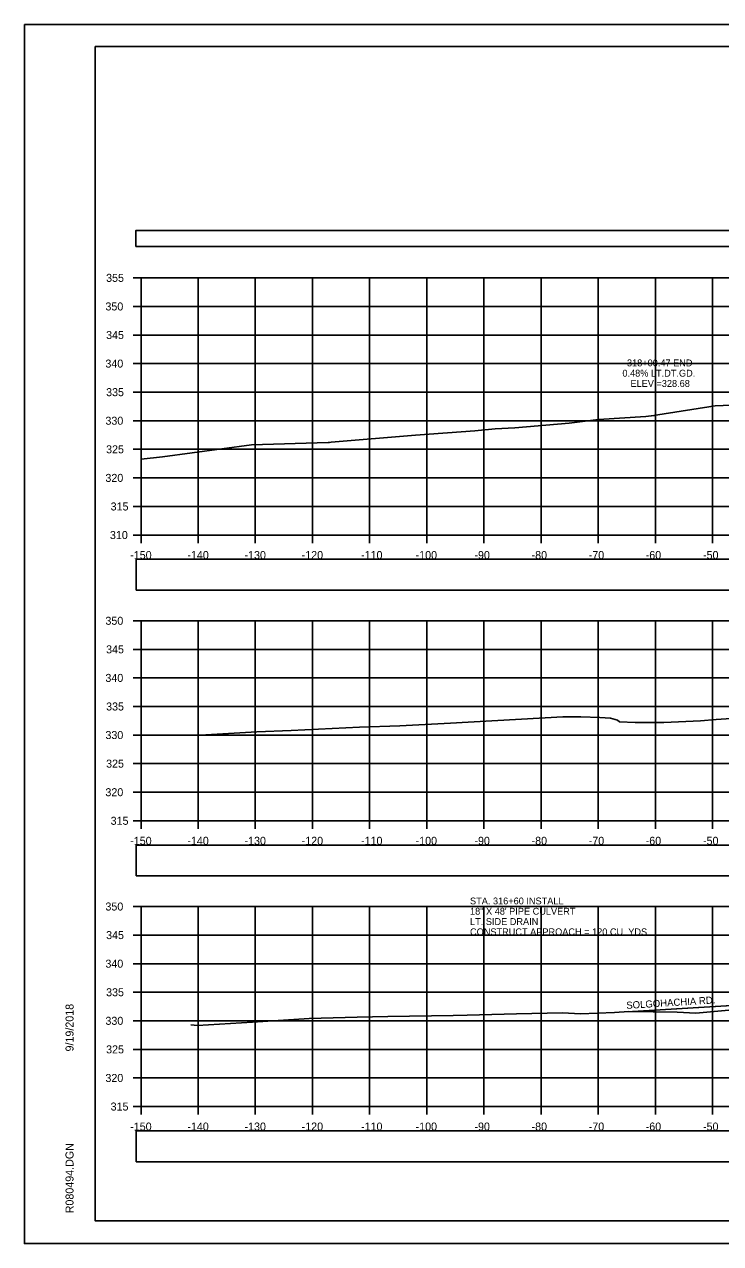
# Model space of a CAD drawing. Extents: x 1376273 to 1384221, y 378927 to 384592.
# Drawn here: x 1381187.9 to 1381309.8, y 382245.2 to 382458.6 of the extents above; entities that cross this region are included whole.
import ezdxf

# ---------------------------------------------------------------- set-up
doc = ezdxf.new("R2010")
doc.units = 0
for name, color, linetype in [('R_Axis', 7, 'Continuous'), ('R_Axis Annot', 7, 'Continuous'), ('R_Border', 7, 'Continuous'), ('R_Drive', 7, 'Continuous'), ('R_Exist Surface', 7, 'Continuous'), ('R_Grid', 7, 'Continuous'), ('R_No Plot', 7, 'Continuous'), ('R_Xsect Elev', 7, 'Continuous'), ('T_Notes', 7, 'Continuous')]:
    doc.layers.add(name, color=color, linetype=linetype)

msp = doc.modelspace()

# ---------------------------------------------------------------- linework, layer by layer
at = {"layer": 'R_Axis'}
for p, q in [((1381206.95, 382414.2), (1381208.35, 382414.2)), ((1381208.35, 382369.2), (1381208.35, 382414.2)), ((1381206.95, 382409.2), (1381208.35, 382409.2)), ((1381206.95, 382404.2), (1381208.35, 382404.2)), ((1381206.95, 382399.2), (1381208.35, 382399.2)), ((1381206.95, 382394.2), (1381208.35, 382394.2)), ((1381206.95, 382389.2), (1381208.35, 382389.2)), ((1381206.95, 382384.2), (1381208.35, 382384.2)), ((1381206.95, 382379.2), (1381208.35, 382379.2)), ((1381206.95, 382374.2), (1381208.35, 382374.2)), ((1381206.95, 382369.2), (1381208.35, 382369.2)), ((1381208.35, 382369.2), (1381508.35, 382369.2)), ((1381208.35, 382367.8), (1381208.35, 382369.2)), ((1381218.35, 382367.8), (1381218.35, 382369.2)), ((1381228.35, 382367.8), (1381228.35, 382369.2)), ((1381238.35, 382367.8), (1381238.35, 382369.2)), ((1381248.35, 382367.8), (1381248.35, 382369.2)), ((1381258.35, 382367.8), (1381258.35, 382369.2)), ((1381268.35, 382367.8), (1381268.35, 382369.2)), ((1381278.35, 382367.8), (1381278.35, 382369.2)), ((1381288.35, 382367.8), (1381288.35, 382369.2)), ((1381298.35, 382367.8), (1381298.35, 382369.2)), ((1381308.35, 382367.8), (1381308.35, 382369.2)), ((1381206.95, 382354.2), (1381208.35, 382354.2)), ((1381208.35, 382319.2), (1381208.35, 382354.2)), ((1381206.95, 382349.2), (1381208.35, 382349.2)), ((1381206.95, 382344.2), (1381208.35, 382344.2)), ((1381206.95, 382339.2), (1381208.35, 382339.2)), ((1381206.95, 382334.2), (1381208.35, 382334.2)), ((1381206.95, 382329.2), (1381208.35, 382329.2)), ((1381206.95, 382324.2), (1381208.35, 382324.2)), ((1381206.95, 382319.2), (1381208.35, 382319.2)), ((1381208.35, 382319.2), (1381508.35, 382319.2)), ((1381208.35, 382317.8), (1381208.35, 382319.2)), ((1381218.35, 382317.8), (1381218.35, 382319.2)), ((1381228.35, 382317.8), (1381228.35, 382319.2)), ((1381238.35, 382317.8), (1381238.35, 382319.2)), ((1381248.35, 382317.8), (1381248.35, 382319.2)), ((1381258.35, 382317.8), (1381258.35, 382319.2)), ((1381268.35, 382317.8), (1381268.35, 382319.2)), ((1381278.35, 382317.8), (1381278.35, 382319.2)), ((1381288.35, 382317.8), (1381288.35, 382319.2)), ((1381298.35, 382317.8), (1381298.35, 382319.2)), ((1381308.35, 382317.8), (1381308.35, 382319.2)), ((1381206.95, 382304.2), (1381208.35, 382304.2)), ((1381208.35, 382269.2), (1381208.35, 382304.2)), ((1381206.95, 382299.2), (1381208.35, 382299.2)), ((1381206.95, 382294.2), (1381208.35, 382294.2)), ((1381206.95, 382289.2), (1381208.35, 382289.2)), ((1381206.95, 382284.2), (1381208.35, 382284.2)), ((1381206.95, 382279.2), (1381208.35, 382279.2)), ((1381206.95, 382274.2), (1381208.35, 382274.2)), ((1381206.95, 382269.2), (1381208.35, 382269.2)), ((1381208.35, 382269.2), (1381508.35, 382269.2)), ((1381208.35, 382267.8), (1381208.35, 382269.2)), ((1381218.35, 382267.8), (1381218.35, 382269.2)), ((1381228.35, 382267.8), (1381228.35, 382269.2)), ((1381238.35, 382267.8), (1381238.35, 382269.2)), ((1381248.35, 382267.8), (1381248.35, 382269.2)), ((1381258.35, 382267.8), (1381258.35, 382269.2)), ((1381268.35, 382267.8), (1381268.35, 382269.2)), ((1381278.35, 382267.8), (1381278.35, 382269.2)), ((1381288.35, 382267.8), (1381288.35, 382269.2)), ((1381298.35, 382267.8), (1381298.35, 382269.2)), ((1381308.35, 382267.8), (1381308.35, 382269.2))]:
    msp.add_line(p, q, dxfattribs=at)
at = {"layer": 'R_Axis Annot'}
for points in [[(1381207.46, 382419.67), (1381509.26, 382419.67), (1381509.26, 382422.49), (1381207.46, 382422.49)], [(1381207.5, 382359.55), (1381509.19, 382359.55), (1381509.19, 382364.96), (1381207.5, 382364.96)], [(1381207.5, 382309.54), (1381509.19, 382309.54), (1381509.19, 382314.95), (1381207.5, 382314.95)], [(1381207.5, 382259.53), (1381509.19, 382259.53), (1381509.19, 382264.94), (1381207.5, 382264.94)]]:
    msp.add_lwpolyline(points, close=True, dxfattribs=at)
at = {"layer": 'R_Border'}
for p, q in [((1381200.35, 382454.66), (1381516.53, 382454.66)), ((1381200.35, 382249.2), (1381200.35, 382454.66)), ((1381200.35, 382249.2), (1381200.35, 382249.2)), ((1381516.53, 382249.2), (1381200.35, 382249.2))]:
    msp.add_line(p, q, dxfattribs=at)
at = {"layer": 'R_Drive'}
msp.add_lwpolyline([(1381321.37, 382287.49), (1381294.35, 382285.84)], dxfattribs=at)
at = {"layer": 'R_Exist Surface'}
for points in [[(1381208.35, 382382.5), (1381212.08, 382382.87), (1381227.66, 382384.96), (1381241.1, 382385.4), (1381241.34, 382385.42), (1381241.6, 382385.44), (1381256.35, 382386.7), (1381266.78, 382387.46), (1381270.34, 382387.8), (1381273.74, 382387.97), (1381283.25, 382388.75), (1381288.42, 382389.39), (1381296.66, 382389.95), (1381297.62, 382390.03), (1381298.09, 382390.12), (1381298.18, 382390.13), (1381298.78, 382390.22), (1381308.8, 382391.82), (1381312.97, 382391.99)], [(1381219.69, 382334.24), (1381228.63, 382334.77), (1381234.63, 382334.97), (1381246.59, 382335.59), (1381253.65, 382335.82), (1381262.48, 382336.28), (1381282.17, 382337.37), (1381285.28, 382337.41), (1381288.66, 382337.25), (1381290.48, 382337.14), (1381291.74, 382336.79), (1381292.08, 382336.49), (1381294.79, 382336.4), (1381299.83, 382336.39), (1381306.23, 382336.69), (1381308.97, 382336.9), (1381311.61, 382337.07)], [(1381217.05, 382283.49), (1381218.21, 382283.4), (1381227.87, 382283.98), (1381237.8, 382284.59), (1381246.19, 382284.83), (1381251.54, 382284.98), (1381262.97, 382285.15), (1381265.44, 382285.21), (1381274.05, 382285.41), (1381282.1, 382285.59), (1381285.25, 382285.43), (1381291.19, 382285.64), (1381293.68, 382285.85), (1381302.16, 382285.69), (1381305.45, 382285.56), (1381311.82, 382286.13)]]:
    msp.add_lwpolyline(points, dxfattribs=at)
at = {"layer": 'R_Grid'}
for p, q in [((1381208.35, 382414.2), (1381508.35, 382414.2)), ((1381208.35, 382369.2), (1381208.35, 382414.2)), ((1381218.35, 382369.2), (1381218.35, 382414.2)), ((1381228.35, 382369.2), (1381228.35, 382414.2)), ((1381238.35, 382369.2), (1381238.35, 382414.2)), ((1381248.35, 382369.2), (1381248.35, 382414.2)), ((1381258.35, 382369.2), (1381258.35, 382414.2)), ((1381268.35, 382369.2), (1381268.35, 382414.2)), ((1381278.35, 382369.2), (1381278.35, 382414.2)), ((1381288.35, 382369.2), (1381288.35, 382414.2)), ((1381298.35, 382369.2), (1381298.35, 382414.2)), ((1381308.35, 382369.2), (1381308.35, 382414.2)), ((1381208.35, 382409.2), (1381508.35, 382409.2)), ((1381208.35, 382404.2), (1381508.35, 382404.2)), ((1381208.35, 382399.2), (1381508.35, 382399.2)), ((1381208.35, 382394.2), (1381508.35, 382394.2)), ((1381208.35, 382389.2), (1381508.35, 382389.2)), ((1381208.35, 382384.2), (1381508.35, 382384.2)), ((1381208.35, 382379.2), (1381508.35, 382379.2)), ((1381208.35, 382374.2), (1381508.35, 382374.2)), ((1381208.35, 382369.2), (1381508.35, 382369.2)), ((1381208.35, 382354.2), (1381508.35, 382354.2)), ((1381208.35, 382319.2), (1381208.35, 382354.2)), ((1381218.35, 382319.2), (1381218.35, 382354.2)), ((1381228.35, 382319.2), (1381228.35, 382354.2)), ((1381238.35, 382319.2), (1381238.35, 382354.2)), ((1381248.35, 382319.2), (1381248.35, 382354.2)), ((1381258.35, 382319.2), (1381258.35, 382354.2)), ((1381268.35, 382319.2), (1381268.35, 382354.2)), ((1381278.35, 382319.2), (1381278.35, 382354.2)), ((1381288.35, 382319.2), (1381288.35, 382354.2)), ((1381298.35, 382319.2), (1381298.35, 382354.2)), ((1381308.35, 382319.2), (1381308.35, 382354.2)), ((1381208.35, 382349.2), (1381508.35, 382349.2)), ((1381208.35, 382344.2), (1381508.35, 382344.2)), ((1381208.35, 382339.2), (1381508.35, 382339.2)), ((1381208.35, 382334.2), (1381508.35, 382334.2)), ((1381208.35, 382329.2), (1381508.35, 382329.2)), ((1381208.35, 382324.2), (1381508.35, 382324.2)), ((1381208.35, 382319.2), (1381508.35, 382319.2)), ((1381208.35, 382304.2), (1381508.35, 382304.2)), ((1381208.35, 382269.2), (1381208.35, 382304.2)), ((1381218.35, 382269.2), (1381218.35, 382304.2)), ((1381228.35, 382269.2), (1381228.35, 382304.2)), ((1381238.35, 382269.2), (1381238.35, 382304.2)), ((1381248.35, 382269.2), (1381248.35, 382304.2)), ((1381258.35, 382269.2), (1381258.35, 382304.2)), ((1381268.35, 382269.2), (1381268.35, 382304.2)), ((1381278.35, 382269.2), (1381278.35, 382304.2)), ((1381288.35, 382269.2), (1381288.35, 382304.2)), ((1381298.35, 382269.2), (1381298.35, 382304.2)), ((1381308.35, 382269.2), (1381308.35, 382304.2)), ((1381208.35, 382299.2), (1381508.35, 382299.2)), ((1381208.35, 382294.2), (1381508.35, 382294.2)), ((1381208.35, 382289.2), (1381508.35, 382289.2)), ((1381208.35, 382284.2), (1381508.35, 382284.2)), ((1381208.35, 382279.2), (1381508.35, 382279.2)), ((1381208.35, 382274.2), (1381508.35, 382274.2)), ((1381208.35, 382269.2), (1381508.35, 382269.2))]:
    msp.add_line(p, q, dxfattribs=at)
at = {"layer": 'R_No Plot'}
for p, q in [((1381187.95, 382458.55), (1381521.28, 382458.55)), ((1381187.95, 382245.22), (1381521.28, 382245.22))]:
    msp.add_line(p, q, dxfattribs=at)
for points in [[(1381187.94, 382458.55), (1381521.28, 382458.55), (1381521.28, 382245.22), (1381187.94, 382245.22)], [(1381434.27, 382454.66), (1381434.27, 382444.78), (1381470, 382444.78), (1381470, 382441.86), (1381493.2, 382441.86), (1381493.2, 382417.53), (1381516.53, 382417.53), (1381516.53, 382249.2), (1381200.35, 382249.2), (1381200.35, 382454.66)]]:
    msp.add_lwpolyline(points, close=True, dxfattribs=at)
at = {"layer": 'T_Notes'}
msp.add_line((1381321.37, 382287.49), (1381294.35, 382285.84), dxfattribs=at)
msp.add_lwpolyline([(1381294.35, 382285.84), (1381302.16, 382285.69), (1381305.45, 382285.56), (1381311.82, 382286.13), (1381312.11, 382286.16)], dxfattribs=at)

# ---------------------------------------------------------------- texts
at = {"layer": 'R_Axis Annot'}
for s, p in [('355', (1381202.24, 382413.5)), ('350', (1381202.12, 382408.5)), ('345', (1381202.24, 382403.5)), ('340', (1381202.12, 382398.5)), ('335', (1381202.24, 382393.5)), ('330', (1381202.12, 382388.5)), ('325', (1381202.24, 382383.5)), ('320', (1381202.12, 382378.5)), ('315', (1381203.03, 382373.5)), ('310', (1381202.91, 382368.5)), ('-150', (1381206.46, 382365)), ('-140', (1381216.46, 382365)), ('-130', (1381226.46, 382365)), ('-120', (1381236.46, 382365)), ('-110', (1381246.85, 382365)), ('-100', (1381256.4, 382365)), ('-90', (1381266.69, 382365)), ('-80', (1381276.69, 382365)), ('-70', (1381286.69, 382365)), ('-60', (1381296.66, 382365)), ('-50', (1381306.69, 382365)), ('350', (1381202.12, 382353.5)), ('345', (1381202.24, 382348.5)), ('340', (1381202.12, 382343.5)), ('335', (1381202.24, 382338.5)), ('330', (1381202.12, 382333.5)), ('325', (1381202.24, 382328.5)), ('320', (1381202.12, 382323.5)), ('315', (1381203.03, 382318.5)), ('-150', (1381206.46, 382315)), ('-140', (1381216.46, 382315)), ('-130', (1381226.46, 382315)), ('-120', (1381236.46, 382315)), ('-110', (1381246.85, 382315)), ('-100', (1381256.4, 382315)), ('-90', (1381266.69, 382315)), ('-80', (1381276.69, 382315)), ('-70', (1381286.69, 382315)), ('-60', (1381296.66, 382315)), ('-50', (1381306.69, 382315)), ('350', (1381202.12, 382303.5)), ('345', (1381202.24, 382298.5)), ('340', (1381202.12, 382293.5)), ('335', (1381202.24, 382288.5)), ('330', (1381202.12, 382283.5)), ('325', (1381202.24, 382278.5)), ('320', (1381202.12, 382273.5)), ('315', (1381203.03, 382268.5)), ('-150', (1381206.46, 382265)), ('-140', (1381216.46, 382265)), ('-130', (1381226.46, 382265)), ('-120', (1381236.46, 382265)), ('-110', (1381246.85, 382265)), ('-100', (1381256.4, 382265)), ('-90', (1381266.69, 382265)), ('-80', (1381276.69, 382265)), ('-70', (1381286.69, 382265)), ('-60', (1381296.66, 382265)), ('-50', (1381306.69, 382265))]:
    msp.add_text(s, height=1.4, dxfattribs=at).set_placement(p)
at = {"layer": 'R_Border'}
for s, p in [('9/19/2018', (1381196.54, 382278.84)), ('R080494.DGN', (1381196.54, 382250.52))]:
    msp.add_text(s, height=1.4, rotation=90, dxfattribs=at).set_placement(p)
at = {"layer": 'R_Drive'}
for s, p in [('STA. 316+60 INSTALL', (1381265.92, 382304.57)), ('18" X 48\' PIPE CULVERT', (1381265.92, 382302.77)), ('LT. SIDE DRAIN', (1381265.92, 382300.97)), ('CONSTRUCT APPROACH = 120 CU. YDS.', (1381265.92, 382299.17))]:
    msp.add_text(s, height=1.2, dxfattribs=at).set_placement(p)
msp.add_text('SOLGOHACHIA RD.', height=1.25, rotation=3.5494, dxfattribs=at).set_placement((1381293.3, 382286.28))
at = {"layer": 'R_Xsect Elev'}
for s, p in [('318+00.47 END', (1381293.38, 382398.72)), ('0.48% LT.DT.GD.', (1381292.58, 382396.92)), ('ELEV.=328.68', (1381293.99, 382395.12))]:
    msp.add_text(s, height=1.2, rotation=360, dxfattribs=at).set_placement(p)

doc.saveas('drawing.dxf')
